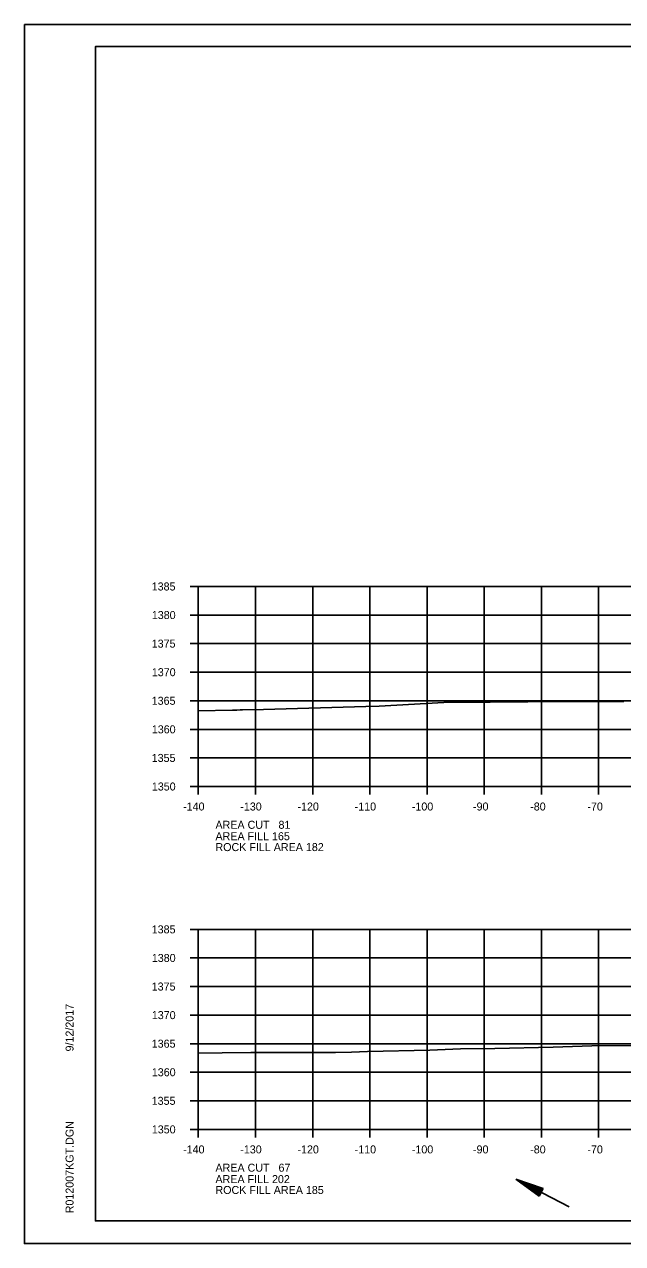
# Model space of a CAD drawing. Extents: x 1374311 to 1383814, y 384102 to 406278.
# Drawn here: x 1381458.2 to 1381562.9, y 393284.8 to 393498.1 of the extents above; entities that cross this region are included whole.
import ezdxf

# ---------------------------------------------------------------- set-up
doc = ezdxf.new("R2010")
doc.units = 0
for name, color, linetype in [('R_Axis', 7, 'Continuous'), ('R_Axis Annot', 7, 'Continuous'), ('R_Border', 7, 'Continuous'), ('R_Draft', 7, 'Continuous'), ('R_Exist Surface', 7, 'Continuous'), ('R_Grid', 7, 'Continuous'), ('R_No Plot', 7, 'Continuous'), ('R_Water', 7, 'Continuous')]:
    doc.layers.add(name, color=color, linetype=linetype)

msp = doc.modelspace()

# ---------------------------------------------------------------- linework, layer by layer
at = {"layer": 'R_Axis'}
for p, q in [((1381487.26, 393399.78), (1381488.66, 393399.78)), ((1381488.66, 393364.78), (1381488.66, 393399.78)), ((1381487.26, 393394.78), (1381488.66, 393394.78)), ((1381487.26, 393389.78), (1381488.66, 393389.78)), ((1381487.26, 393384.78), (1381488.66, 393384.78)), ((1381487.26, 393379.78), (1381488.66, 393379.78)), ((1381487.26, 393374.78), (1381488.66, 393374.78)), ((1381487.26, 393369.78), (1381488.66, 393369.78)), ((1381487.26, 393364.78), (1381488.66, 393364.78)), ((1381488.66, 393364.78), (1381768.66, 393364.78)), ((1381488.66, 393363.38), (1381488.66, 393364.78)), ((1381498.66, 393363.38), (1381498.66, 393364.78)), ((1381508.66, 393363.38), (1381508.66, 393364.78)), ((1381518.66, 393363.38), (1381518.66, 393364.78)), ((1381528.66, 393363.38), (1381528.66, 393364.78)), ((1381538.66, 393363.38), (1381538.66, 393364.78)), ((1381548.66, 393363.38), (1381548.66, 393364.78)), ((1381558.66, 393363.38), (1381558.66, 393364.78)), ((1381487.26, 393339.78), (1381488.66, 393339.78)), ((1381488.66, 393304.78), (1381488.66, 393339.78)), ((1381487.26, 393334.78), (1381488.66, 393334.78)), ((1381487.26, 393329.78), (1381488.66, 393329.78)), ((1381487.26, 393324.78), (1381488.66, 393324.78)), ((1381487.26, 393319.78), (1381488.66, 393319.78)), ((1381487.26, 393314.78), (1381488.66, 393314.78)), ((1381487.26, 393309.78), (1381488.66, 393309.78)), ((1381487.26, 393304.78), (1381488.66, 393304.78)), ((1381488.66, 393304.78), (1381768.66, 393304.78)), ((1381488.66, 393303.38), (1381488.66, 393304.78)), ((1381498.66, 393303.38), (1381498.66, 393304.78)), ((1381508.66, 393303.38), (1381508.66, 393304.78)), ((1381518.66, 393303.38), (1381518.66, 393304.78)), ((1381528.66, 393303.38), (1381528.66, 393304.78)), ((1381538.66, 393303.38), (1381538.66, 393304.78)), ((1381548.66, 393303.38), (1381548.66, 393304.78)), ((1381558.66, 393303.38), (1381558.66, 393304.78))]:
    msp.add_line(p, q, dxfattribs=at)
at = {"layer": 'R_Border'}
for p, q in [((1381470.66, 393494.24), (1381786.84, 393494.24)), ((1381470.66, 393288.78), (1381470.66, 393494.24)), ((1381470.66, 393288.78), (1381470.66, 393288.78)), ((1381786.84, 393288.78), (1381470.66, 393288.78))]:
    msp.add_line(p, q, dxfattribs=at)
at = {"layer": 'R_Draft'}
for p, q in [((1381548.98, 393294.42), (1381544.2, 393296.07)), ((1381548.29, 393293.09), (1381544.2, 393296.07)), ((1381548.93, 393294.31), (1381544.94, 393295.69)), ((1381548.35, 393293.2), (1381544.94, 393295.69)), ((1381548.41, 393293.32), (1381545.71, 393295.29)), ((1381548.87, 393294.2), (1381545.71, 393295.29)), ((1381548.81, 393294.09), (1381546.44, 393294.9)), ((1381548.46, 393293.43), (1381546.44, 393294.9)), ((1381548.52, 393293.54), (1381547.2, 393294.51)), ((1381548.75, 393293.97), (1381547.2, 393294.51)), ((1381548.98, 393294.42), (1381548.29, 393293.09)), ((1381548.58, 393293.65), (1381547.94, 393294.12)), ((1381548.69, 393293.86), (1381547.94, 393294.12))]:
    msp.add_line(p, q, dxfattribs=at)
at = {"layer": 'R_Exist Surface'}
for points in [[(1381488.66, 393378.01), (1381494.64, 393378.13), (1381495.39, 393378.16), (1381495.98, 393378.18), (1381496.39, 393378.19), (1381500.06, 393378.28), (1381517.94, 393378.76), (1381520.29, 393378.84), (1381531.57, 393379.47), (1381539.68, 393379.55), (1381552.86, 393379.64), (1381563.05, 393379.66)], [(1381488.66, 393318.1), (1381492.82, 393318.18), (1381497.84, 393318.23), (1381512.65, 393318.26), (1381515.44, 393318.31), (1381518.26, 393318.42), (1381529.16, 393318.67), (1381534.5, 393318.88), (1381540.5, 393318.95), (1381550.71, 393319.19), (1381557.48, 393319.38), (1381564.63, 393319.46), (1381571.59, 393319.67), (1381580.41, 393319.99), (1381589.77, 393320.16), (1381599.39, 393320.39), (1381606.5, 393320.53), (1381618.06, 393320.9), (1381628.18, 393321.22), (1381635.11, 393321.27), (1381644.35, 393321.08), (1381658.84, 393321.44), (1381670.86, 393321.74), (1381682.56, 393322.18)]]:
    msp.add_lwpolyline(points, dxfattribs=at)
at = {"layer": 'R_Grid'}
for p, q in [((1381488.66, 393399.78), (1381768.66, 393399.78)), ((1381488.66, 393364.78), (1381488.66, 393399.78)), ((1381498.66, 393364.78), (1381498.66, 393399.78)), ((1381508.66, 393364.78), (1381508.66, 393399.78)), ((1381518.66, 393364.78), (1381518.66, 393399.78)), ((1381528.66, 393364.78), (1381528.66, 393399.78)), ((1381538.66, 393364.78), (1381538.66, 393399.78)), ((1381548.66, 393364.78), (1381548.66, 393399.78)), ((1381558.66, 393364.78), (1381558.66, 393399.78)), ((1381488.66, 393394.78), (1381768.66, 393394.78)), ((1381488.66, 393389.78), (1381768.66, 393389.78)), ((1381488.66, 393384.78), (1381768.66, 393384.78)), ((1381488.66, 393379.78), (1381768.66, 393379.78)), ((1381488.66, 393374.78), (1381768.66, 393374.78)), ((1381488.66, 393369.78), (1381768.66, 393369.78)), ((1381488.66, 393364.78), (1381768.66, 393364.78)), ((1381488.66, 393339.78), (1381768.66, 393339.78)), ((1381488.66, 393304.78), (1381488.66, 393339.78)), ((1381498.66, 393304.78), (1381498.66, 393339.78)), ((1381508.66, 393304.78), (1381508.66, 393339.78)), ((1381518.66, 393304.78), (1381518.66, 393339.78)), ((1381528.66, 393304.78), (1381528.66, 393339.78)), ((1381538.66, 393304.78), (1381538.66, 393339.78)), ((1381548.66, 393304.78), (1381548.66, 393339.78)), ((1381558.66, 393304.78), (1381558.66, 393339.78)), ((1381488.66, 393334.78), (1381768.66, 393334.78)), ((1381488.66, 393329.78), (1381768.66, 393329.78)), ((1381488.66, 393324.78), (1381768.66, 393324.78)), ((1381488.66, 393319.78), (1381768.66, 393319.78)), ((1381488.66, 393314.78), (1381768.66, 393314.78)), ((1381488.66, 393309.78), (1381768.66, 393309.78)), ((1381488.66, 393304.78), (1381768.66, 393304.78))]:
    msp.add_line(p, q, dxfattribs=at)
at = {"layer": 'R_No Plot'}
for p, q in [((1381458.26, 393498.13), (1381791.59, 393498.13)), ((1381458.26, 393284.8), (1381791.59, 393284.8))]:
    msp.add_line(p, q, dxfattribs=at)
for points in [[(1381458.25, 393498.13), (1381791.59, 393498.13), (1381791.59, 393284.8), (1381458.25, 393284.8)], [(1381704.58, 393494.24), (1381704.58, 393484.36), (1381740.31, 393484.36), (1381740.31, 393481.44), (1381763.51, 393481.44), (1381763.51, 393458.22), (1381786.84, 393458.22), (1381786.84, 393288.78), (1381470.66, 393288.78), (1381470.66, 393494.24)]]:
    msp.add_lwpolyline(points, close=True, dxfattribs=at)
at = {"layer": 'R_Water'}
msp.add_line((1381553.52, 393291.21), (1381544.2, 393296.07), dxfattribs=at)

# ---------------------------------------------------------------- texts
at = {"layer": 'R_Axis Annot'}
for s, p in [('1385', (1381480.51, 393399.08)), ('1380', (1381480.53, 393394.08)), ('1375', (1381480.51, 393389.08)), ('1370', (1381480.53, 393384.08)), ('1365', (1381480.51, 393379.08)), ('1360', (1381480.53, 393374.08)), ('1355', (1381480.51, 393369.08)), ('1350', (1381480.53, 393364.08)), ('-140', (1381486, 393360.58)), ('-130', (1381496, 393360.58)), ('-120', (1381506, 393360.58)), ('-110', (1381516, 393360.58)), ('-100', (1381526, 393360.58)), ('-90', (1381536.7, 393360.58)), ('-80', (1381546.7, 393360.58)), ('-70', (1381556.7, 393360.58)), ('AREA CUT   81', (1381491.66, 393357.38)), ('AREA FILL 165', (1381491.66, 393355.38)), ('ROCK FILL AREA 182', (1381491.66, 393353.48)), ('1385', (1381480.51, 393339.08)), ('1380', (1381480.53, 393334.08)), ('1375', (1381480.51, 393329.08)), ('1370', (1381480.53, 393324.08)), ('1365', (1381480.51, 393319.08)), ('1360', (1381480.53, 393314.08)), ('1355', (1381480.51, 393309.08)), ('1350', (1381480.53, 393304.08)), ('-140', (1381486, 393300.58)), ('-130', (1381496, 393300.58)), ('-120', (1381506, 393300.58)), ('-110', (1381516, 393300.58)), ('-100', (1381526, 393300.58)), ('-90', (1381536.7, 393300.58)), ('-80', (1381546.7, 393300.58)), ('-70', (1381556.7, 393300.58)), ('AREA CUT   67', (1381491.66, 393297.38)), ('AREA FILL 202', (1381491.66, 393295.38)), ('ROCK FILL AREA 185', (1381491.66, 393293.48))]:
    msp.add_text(s, height=1.4, dxfattribs=at).set_placement(p)
at = {"layer": 'R_Border'}
for s, p in [('9/12/2017', (1381466.85, 393318.42)), ('R012007KGT.DGN', (1381466.85, 393290.1))]:
    msp.add_text(s, height=1.4, rotation=90, dxfattribs=at).set_placement(p)

doc.saveas('drawing.dxf')
